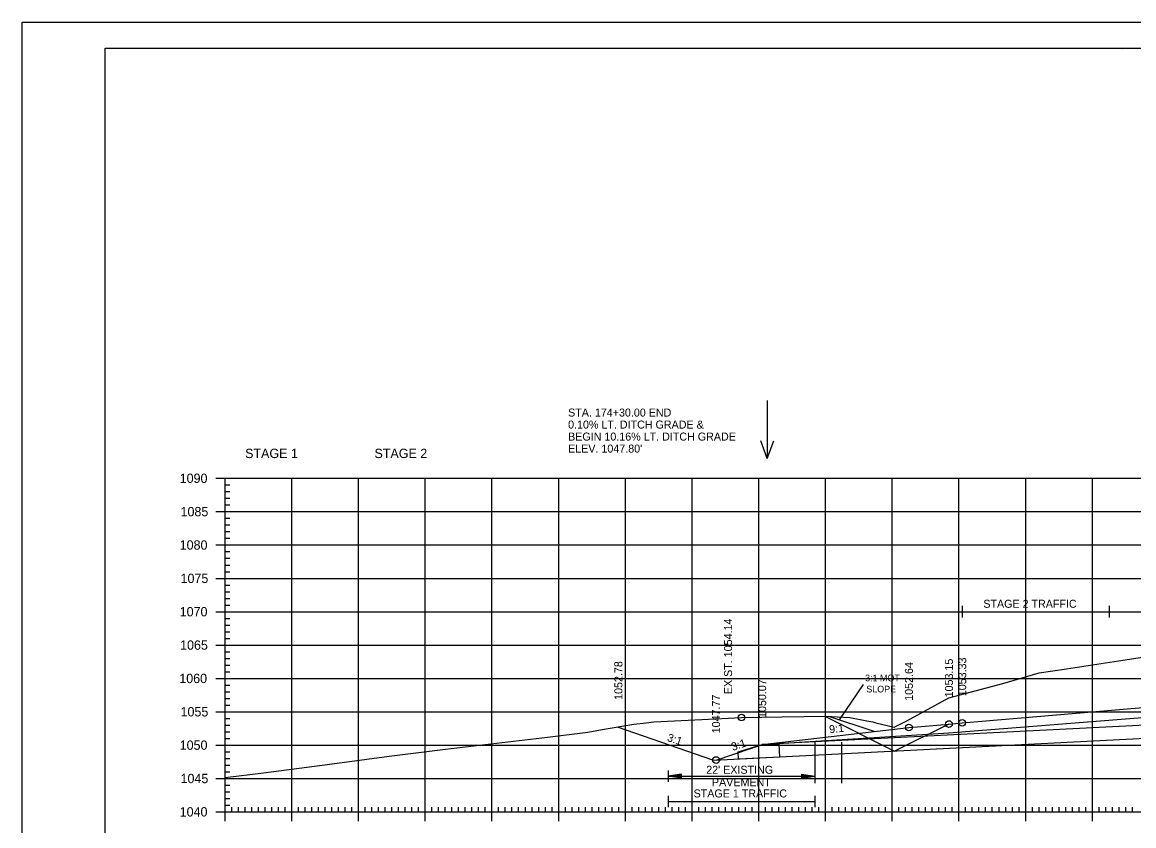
# Model space of a CAD drawing. Extents: x 1322838 to 1324533, y 339903 to 351025.
# Drawn here: x 1323533.3 to 1323699.9, y 347704.8 to 347825.2 of the extents above; entities that cross this region are included whole.
import ezdxf

# ---------------------------------------------------------------- set-up
doc = ezdxf.new("R2010")
doc.units = 0
for name, color, linetype in [('1', 7, 'Continuous'), ('R_Alt Surface', 7, 'Continuous'), ('R_Axis', 7, 'Continuous'), ('R_Axis Annot', 7, 'Continuous'), ('R_Border', 7, 'Continuous'), ('R_Drive', 7, 'Continuous'), ('R_Exist Surface', 7, 'Continuous'), ('R_Fin Surface', 7, 'Continuous'), ('R_Fin Surface Annot', 7, 'Continuous'), ('R_Grid', 7, 'Continuous'), ('R_MOT', 7, 'Continuous'), ('R_No Plot', 7, 'Continuous'), ('R_Water', 7, 'Continuous'), ('R_Water Annot', 7, 'Continuous'), ('R_Xsect Elev', 7, 'Continuous')]:
    doc.layers.add(name, color=color, linetype=linetype)

msp = doc.modelspace()

# ---------------------------------------------------------------- linework, layer by layer
at = {"layer": '1'}
msp.add_lwpolyline([(1323646.7, 347717.05), (1323646.81, 347715.05), (1323640.69, 347714.74), (1323640.63, 347715.86), (1323644.21, 347716.92)], close=True, dxfattribs=at)
at = {"layer": 'R_Alt Surface'}
msp.add_lwpolyline([(1323644.21, 347716.92), (1323672.22, 347718.71), (1323703.71, 347721.21), (1323735.22, 347724.13), (1323757.77, 347723.74)], dxfattribs=at)
at = {"layer": 'R_Axis'}
for p, q in [((1323562.32, 347756.85), (1323565.12, 347756.85)), ((1323563.72, 347706.85), (1323563.72, 347756.85)), ((1323563.72, 347755.85), (1323564.42, 347755.85)), ((1323563.72, 347754.85), (1323564.42, 347754.85)), ((1323563.72, 347753.85), (1323564.42, 347753.85)), ((1323562.32, 347751.85), (1323565.12, 347751.85)), ((1323563.72, 347752.85), (1323564.42, 347752.85)), ((1323563.72, 347750.85), (1323564.42, 347750.85)), ((1323563.72, 347749.85), (1323564.42, 347749.85)), ((1323563.72, 347748.85), (1323564.42, 347748.85)), ((1323562.32, 347746.85), (1323565.12, 347746.85)), ((1323563.72, 347747.85), (1323564.42, 347747.85)), ((1323563.72, 347745.85), (1323564.42, 347745.85)), ((1323563.72, 347744.85), (1323564.42, 347744.85)), ((1323563.72, 347743.85), (1323564.42, 347743.85)), ((1323562.32, 347741.85), (1323565.12, 347741.85)), ((1323563.72, 347742.85), (1323564.42, 347742.85)), ((1323563.72, 347740.85), (1323564.42, 347740.85)), ((1323563.72, 347739.85), (1323564.42, 347739.85)), ((1323563.72, 347738.85), (1323564.42, 347738.85)), ((1323562.32, 347736.85), (1323565.12, 347736.85)), ((1323563.72, 347737.85), (1323564.42, 347737.85)), ((1323563.72, 347735.85), (1323564.42, 347735.85)), ((1323563.72, 347734.85), (1323564.42, 347734.85)), ((1323563.72, 347733.85), (1323564.42, 347733.85)), ((1323562.32, 347731.85), (1323565.12, 347731.85)), ((1323563.72, 347732.85), (1323564.42, 347732.85)), ((1323563.72, 347730.85), (1323564.42, 347730.85)), ((1323563.72, 347729.85), (1323564.42, 347729.85)), ((1323563.72, 347728.85), (1323564.42, 347728.85)), ((1323562.32, 347726.85), (1323565.12, 347726.85)), ((1323563.72, 347727.85), (1323564.42, 347727.85)), ((1323563.72, 347725.85), (1323564.42, 347725.85)), ((1323563.72, 347724.85), (1323564.42, 347724.85)), ((1323563.72, 347723.85), (1323564.42, 347723.85)), ((1323562.32, 347721.85), (1323565.12, 347721.85)), ((1323563.72, 347722.85), (1323564.42, 347722.85)), ((1323563.72, 347720.85), (1323564.42, 347720.85)), ((1323563.72, 347719.85), (1323564.42, 347719.85)), ((1323563.72, 347718.85), (1323564.42, 347718.85)), ((1323562.32, 347716.85), (1323565.12, 347716.85)), ((1323563.72, 347717.85), (1323564.42, 347717.85)), ((1323563.72, 347715.85), (1323564.42, 347715.85)), ((1323563.72, 347714.85), (1323564.42, 347714.85)), ((1323563.72, 347713.85), (1323564.42, 347713.85)), ((1323562.32, 347711.85), (1323565.12, 347711.85)), ((1323563.72, 347712.85), (1323564.42, 347712.85)), ((1323563.72, 347710.85), (1323564.42, 347710.85)), ((1323563.72, 347709.85), (1323564.42, 347709.85)), ((1323563.72, 347708.85), (1323564.42, 347708.85)), ((1323563.72, 347705.45), (1323563.72, 347708.25)), ((1323573.72, 347705.45), (1323573.72, 347708.25)), ((1323583.72, 347705.45), (1323583.72, 347708.25)), ((1323593.72, 347705.45), (1323593.72, 347708.25)), ((1323603.72, 347705.45), (1323603.72, 347708.25)), ((1323613.72, 347705.45), (1323613.72, 347708.25)), ((1323623.72, 347705.45), (1323623.72, 347708.25)), ((1323633.72, 347705.45), (1323633.72, 347708.25)), ((1323643.72, 347705.45), (1323643.72, 347708.25)), ((1323653.72, 347705.45), (1323653.72, 347708.25)), ((1323663.72, 347705.45), (1323663.72, 347708.25)), ((1323673.72, 347705.45), (1323673.72, 347708.25)), ((1323683.72, 347705.45), (1323683.72, 347708.25)), ((1323693.72, 347705.45), (1323693.72, 347708.25)), ((1323562.32, 347706.85), (1323565.12, 347706.85)), ((1323563.72, 347707.85), (1323564.42, 347707.85)), ((1323563.72, 347706.85), (1323843.72, 347706.85)), ((1323564.72, 347706.85), (1323564.72, 347707.55)), ((1323565.72, 347706.85), (1323565.72, 347707.55)), ((1323566.72, 347706.85), (1323566.72, 347707.55)), ((1323567.72, 347706.85), (1323567.72, 347707.55)), ((1323568.72, 347706.85), (1323568.72, 347707.55)), ((1323569.72, 347706.85), (1323569.72, 347707.55)), ((1323570.72, 347706.85), (1323570.72, 347707.55)), ((1323571.72, 347706.85), (1323571.72, 347707.55)), ((1323572.72, 347706.85), (1323572.72, 347707.55)), ((1323574.72, 347706.85), (1323574.72, 347707.55)), ((1323575.72, 347706.85), (1323575.72, 347707.55)), ((1323576.72, 347706.85), (1323576.72, 347707.55)), ((1323577.72, 347706.85), (1323577.72, 347707.55)), ((1323578.72, 347706.85), (1323578.72, 347707.55)), ((1323579.72, 347706.85), (1323579.72, 347707.55)), ((1323580.72, 347706.85), (1323580.72, 347707.55)), ((1323581.72, 347706.85), (1323581.72, 347707.55)), ((1323582.72, 347706.85), (1323582.72, 347707.55)), ((1323584.72, 347706.85), (1323584.72, 347707.55)), ((1323585.72, 347706.85), (1323585.72, 347707.55)), ((1323586.72, 347706.85), (1323586.72, 347707.55)), ((1323587.72, 347706.85), (1323587.72, 347707.55)), ((1323588.72, 347706.85), (1323588.72, 347707.55)), ((1323589.72, 347706.85), (1323589.72, 347707.55)), ((1323590.72, 347706.85), (1323590.72, 347707.55)), ((1323591.72, 347706.85), (1323591.72, 347707.55)), ((1323592.72, 347706.85), (1323592.72, 347707.55)), ((1323594.72, 347706.85), (1323594.72, 347707.55)), ((1323595.72, 347706.85), (1323595.72, 347707.55)), ((1323596.72, 347706.85), (1323596.72, 347707.55)), ((1323597.72, 347706.85), (1323597.72, 347707.55)), ((1323598.72, 347706.85), (1323598.72, 347707.55)), ((1323599.72, 347706.85), (1323599.72, 347707.55)), ((1323600.72, 347706.85), (1323600.72, 347707.55)), ((1323601.72, 347706.85), (1323601.72, 347707.55)), ((1323602.72, 347706.85), (1323602.72, 347707.55)), ((1323604.72, 347706.85), (1323604.72, 347707.55)), ((1323605.72, 347706.85), (1323605.72, 347707.55)), ((1323606.72, 347706.85), (1323606.72, 347707.55)), ((1323607.72, 347706.85), (1323607.72, 347707.55)), ((1323608.72, 347706.85), (1323608.72, 347707.55)), ((1323609.72, 347706.85), (1323609.72, 347707.55)), ((1323610.72, 347706.85), (1323610.72, 347707.55)), ((1323611.72, 347706.85), (1323611.72, 347707.55)), ((1323612.72, 347706.85), (1323612.72, 347707.55)), ((1323614.72, 347706.85), (1323614.72, 347707.55)), ((1323615.72, 347706.85), (1323615.72, 347707.55)), ((1323616.72, 347706.85), (1323616.72, 347707.55)), ((1323617.72, 347706.85), (1323617.72, 347707.55)), ((1323618.72, 347706.85), (1323618.72, 347707.55)), ((1323619.72, 347706.85), (1323619.72, 347707.55)), ((1323620.72, 347706.85), (1323620.72, 347707.55)), ((1323621.72, 347706.85), (1323621.72, 347707.55)), ((1323622.72, 347706.85), (1323622.72, 347707.55)), ((1323624.72, 347706.85), (1323624.72, 347707.55)), ((1323625.72, 347706.85), (1323625.72, 347707.55)), ((1323626.72, 347706.85), (1323626.72, 347707.55)), ((1323627.72, 347706.85), (1323627.72, 347707.55)), ((1323628.72, 347706.85), (1323628.72, 347707.55)), ((1323629.72, 347706.85), (1323629.72, 347707.55)), ((1323630.72, 347706.85), (1323630.72, 347707.55)), ((1323631.72, 347706.85), (1323631.72, 347707.55)), ((1323632.72, 347706.85), (1323632.72, 347707.55)), ((1323634.72, 347706.85), (1323634.72, 347707.55)), ((1323635.72, 347706.85), (1323635.72, 347707.55)), ((1323636.72, 347706.85), (1323636.72, 347707.55)), ((1323637.72, 347706.85), (1323637.72, 347707.55)), ((1323638.72, 347706.85), (1323638.72, 347707.55)), ((1323639.72, 347706.85), (1323639.72, 347707.55)), ((1323640.72, 347706.85), (1323640.72, 347707.55)), ((1323641.72, 347706.85), (1323641.72, 347707.55)), ((1323642.72, 347706.85), (1323642.72, 347707.55)), ((1323644.72, 347706.85), (1323644.72, 347707.55)), ((1323645.72, 347706.85), (1323645.72, 347707.55)), ((1323646.72, 347706.85), (1323646.72, 347707.55)), ((1323647.72, 347706.85), (1323647.72, 347707.55)), ((1323648.72, 347706.85), (1323648.72, 347707.55)), ((1323649.72, 347706.85), (1323649.72, 347707.55)), ((1323650.72, 347706.85), (1323650.72, 347707.55)), ((1323651.72, 347706.85), (1323651.72, 347707.55)), ((1323652.72, 347706.85), (1323652.72, 347707.55)), ((1323654.72, 347706.85), (1323654.72, 347707.55)), ((1323655.72, 347706.85), (1323655.72, 347707.55)), ((1323656.72, 347706.85), (1323656.72, 347707.55)), ((1323657.72, 347706.85), (1323657.72, 347707.55)), ((1323658.72, 347706.85), (1323658.72, 347707.55)), ((1323659.72, 347706.85), (1323659.72, 347707.55)), ((1323660.72, 347706.85), (1323660.72, 347707.55)), ((1323661.72, 347706.85), (1323661.72, 347707.55)), ((1323662.72, 347706.85), (1323662.72, 347707.55)), ((1323664.72, 347706.85), (1323664.72, 347707.55)), ((1323665.72, 347706.85), (1323665.72, 347707.55)), ((1323666.72, 347706.85), (1323666.72, 347707.55)), ((1323667.72, 347706.85), (1323667.72, 347707.55)), ((1323668.72, 347706.85), (1323668.72, 347707.55)), ((1323669.72, 347706.85), (1323669.72, 347707.55)), ((1323670.72, 347706.85), (1323670.72, 347707.55)), ((1323671.72, 347706.85), (1323671.72, 347707.55)), ((1323672.72, 347706.85), (1323672.72, 347707.55)), ((1323674.72, 347706.85), (1323674.72, 347707.55)), ((1323675.72, 347706.85), (1323675.72, 347707.55)), ((1323676.72, 347706.85), (1323676.72, 347707.55)), ((1323677.72, 347706.85), (1323677.72, 347707.55)), ((1323678.72, 347706.85), (1323678.72, 347707.55)), ((1323679.72, 347706.85), (1323679.72, 347707.55)), ((1323680.72, 347706.85), (1323680.72, 347707.55)), ((1323681.72, 347706.85), (1323681.72, 347707.55)), ((1323682.72, 347706.85), (1323682.72, 347707.55)), ((1323684.72, 347706.85), (1323684.72, 347707.55)), ((1323685.72, 347706.85), (1323685.72, 347707.55)), ((1323686.72, 347706.85), (1323686.72, 347707.55)), ((1323687.72, 347706.85), (1323687.72, 347707.55)), ((1323688.72, 347706.85), (1323688.72, 347707.55)), ((1323689.72, 347706.85), (1323689.72, 347707.55)), ((1323690.72, 347706.85), (1323690.72, 347707.55)), ((1323691.72, 347706.85), (1323691.72, 347707.55)), ((1323692.72, 347706.85), (1323692.72, 347707.55)), ((1323694.72, 347706.85), (1323694.72, 347707.55)), ((1323695.72, 347706.85), (1323695.72, 347707.55)), ((1323696.72, 347706.85), (1323696.72, 347707.55)), ((1323697.72, 347706.85), (1323697.72, 347707.55)), ((1323698.72, 347706.85), (1323698.72, 347707.55)), ((1323699.72, 347706.85), (1323699.72, 347707.55))]:
    msp.add_line(p, q, dxfattribs=at)
at = {"layer": 'R_Axis Annot'}
for p, q in [((1323674.21, 347737.71), (1323674.21, 347736)), ((1323674.21, 347736.85), (1323696.21, 347736.85)), ((1323696.21, 347737.71), (1323696.21, 347736)), ((1323630.11, 347713.04), (1323630.11, 347711.33)), ((1323652.11, 347713.04), (1323652.11, 347711.33)), ((1323632.11, 347712.48), (1323630.11, 347712.18)), ((1323632.11, 347711.88), (1323630.11, 347712.18)), ((1323630.11, 347712.18), (1323652.11, 347712.18)), ((1323632.11, 347712.43), (1323630.44, 347712.18)), ((1323632.11, 347711.93), (1323630.44, 347712.18)), ((1323632.11, 347712.38), (1323630.79, 347712.18)), ((1323632.11, 347711.99), (1323630.79, 347712.18)), ((1323632.11, 347712.33), (1323631.12, 347712.18)), ((1323632.11, 347712.04), (1323631.12, 347712.18)), ((1323632.11, 347712.28), (1323631.46, 347712.18)), ((1323632.11, 347712.09), (1323631.46, 347712.18)), ((1323632.11, 347712.23), (1323631.79, 347712.18)), ((1323632.11, 347712.14), (1323631.79, 347712.18)), ((1323632.11, 347711.88), (1323632.11, 347712.48)), ((1323650.11, 347712.48), (1323652.11, 347712.18)), ((1323650.11, 347712.48), (1323650.11, 347711.88)), ((1323650.11, 347712.43), (1323651.77, 347712.18)), ((1323650.11, 347712.38), (1323651.43, 347712.18)), ((1323650.11, 347712.33), (1323651.1, 347712.18)), ((1323650.11, 347712.28), (1323650.76, 347712.18)), ((1323650.11, 347712.23), (1323650.42, 347712.18)), ((1323650.11, 347711.88), (1323652.11, 347712.18)), ((1323650.11, 347712.09), (1323650.76, 347712.18)), ((1323650.11, 347711.99), (1323651.43, 347712.18)), ((1323650.11, 347711.93), (1323651.77, 347712.18)), ((1323650.11, 347712.04), (1323651.1, 347712.18)), ((1323650.11, 347712.14), (1323650.42, 347712.18)), ((1323630.11, 347709.27), (1323630.11, 347707.57)), ((1323630.11, 347708.42), (1323652.11, 347708.42)), ((1323652.11, 347709.27), (1323652.11, 347707.57))]:
    msp.add_line(p, q, dxfattribs=at)
at = {"layer": 'R_Border'}
for p, q in [((1323545.72, 347821.31), (1323861.9, 347821.31)), ((1323545.72, 347615.85), (1323545.72, 347821.31)), ((1323698.24, 347821.05), (1323698.24, 347821.05)), ((1323698.24, 347821.05), (1323698.24, 347821.05))]:
    msp.add_line(p, q, dxfattribs=at)
at = {"layer": 'R_Drive'}
for p in [(1323653.6, 347721.17), (1323672.22, 347720.01)]:
    msp.add_line(p, (1323664.07, 347715.93), dxfattribs=at)
at = {"layer": 'R_Exist Surface'}
msp.add_lwpolyline([(1323563.72, 347712.01), (1323569.47, 347712.68), (1323578.26, 347713.85), (1323588.32, 347715.2), (1323596.74, 347716.26), (1323612.05, 347718.03), (1323618.11, 347718.79), (1323620.54, 347719.23), (1323624.98, 347720), (1323626.81, 347720.21), (1323627.99, 347720.35), (1323635.17, 347720.69), (1323641.11, 347720.99), (1323647.2, 347721.07), (1323653.77, 347721.17), (1323655.46, 347721.09), (1323657.34, 347720.99), (1323659.89, 347720.49), (1323660.81, 347720.32), (1323661.26, 347720.2), (1323664, 347719.52), (1323665.89, 347720.47), (1323672.2, 347723.92), (1323680.29, 347726.11), (1323685.73, 347727.69), (1323689.83, 347728.28), (1323697.65, 347729.51), (1323724.16, 347733.53)], dxfattribs=at)
at = {"layer": 'R_Fin Surface'}
msp.add_lwpolyline([(1323622.48, 347719.57), (1323636.77, 347714.65), (1323637.31, 347714.62), (1323642.49, 347716.35), (1323642.5, 347716.35), (1323642.5, 347716.35), (1323644.22, 347716.92), (1323666.22, 347719.49), (1323667.44, 347719.59), (1323672.22, 347720.01), (1323674.21, 347720.18), (1323674.21, 347720.18), (1323702.5, 347722.61)], dxfattribs=at)
at = {"layer": 'R_Grid'}
for p, q in [((1323563.72, 347756.85), (1323843.72, 347756.85)), ((1323563.72, 347706.85), (1323563.72, 347756.85)), ((1323573.72, 347706.85), (1323573.72, 347756.85)), ((1323583.72, 347706.85), (1323583.72, 347756.85)), ((1323593.72, 347706.85), (1323593.72, 347756.85)), ((1323603.72, 347706.85), (1323603.72, 347756.85)), ((1323613.72, 347706.85), (1323613.72, 347756.85)), ((1323623.72, 347706.85), (1323623.72, 347756.85)), ((1323633.72, 347706.85), (1323633.72, 347756.85)), ((1323643.72, 347706.85), (1323643.72, 347756.85)), ((1323653.72, 347706.85), (1323653.72, 347756.85)), ((1323663.72, 347706.85), (1323663.72, 347756.85)), ((1323673.72, 347706.85), (1323673.72, 347756.85)), ((1323683.72, 347706.85), (1323683.72, 347756.85)), ((1323693.72, 347706.85), (1323693.72, 347756.85)), ((1323563.72, 347751.85), (1323843.72, 347751.85)), ((1323563.72, 347746.85), (1323843.72, 347746.85)), ((1323563.72, 347741.85), (1323843.72, 347741.85)), ((1323563.72, 347736.85), (1323843.72, 347736.85)), ((1323563.72, 347731.85), (1323843.72, 347731.85)), ((1323563.72, 347726.85), (1323843.72, 347726.85)), ((1323563.72, 347721.85), (1323843.72, 347721.85)), ((1323563.72, 347716.85), (1323843.72, 347716.85)), ((1323563.72, 347711.85), (1323843.72, 347711.85)), ((1323563.72, 347706.85), (1323843.72, 347706.85))]:
    msp.add_line(p, q, dxfattribs=at)
at = {"layer": 'R_MOT'}
for p, q in [((1323655.8, 347720.62), (1323659.42, 347725.94)), ((1323661.02, 347718.88), (1323654.22, 347721.15))]:
    msp.add_line(p, q, dxfattribs=at)
at = {"layer": 'R_No Plot'}
for p, q in [((1323533.31, 347825.21), (1323866.65, 347825.21)), ((1323652.11, 347717.27), (1323652.11, 347711.16)), ((1323656.11, 347717.27), (1323656.11, 347711.16))]:
    msp.add_line(p, q, dxfattribs=at)
for points in [[(1323533.31, 347825.21), (1323866.65, 347825.21), (1323866.65, 347611.87), (1323533.31, 347611.87)], [(1323779.64, 347821.31), (1323799.26, 347821.31), (1323799.26, 347811.43), (1323815.37, 347811.43), (1323838.57, 347811.43), (1323838.57, 347778.76), (1323861.77, 347778.76), (1323861.9, 347615.85), (1323545.72, 347615.85), (1323545.72, 347821.31)]]:
    msp.add_lwpolyline(points, close=True, dxfattribs=at)
for centre in [(1323641.11, 347720.99), (1323666.22, 347719.49), (1323672.22, 347720.01), (1323674.21, 347720.18), (1323637.31, 347714.62)]:
    msp.add_circle(centre, 0.5, dxfattribs=at)
at = {"layer": 'R_Water'}
for p, q in [((1323763.42, 347723), (1323644.22, 347716.92)), ((1323768.59, 347721.26), (1323637, 347714.55))]:
    msp.add_line(p, q, dxfattribs=at)
at = {"layer": 'R_Water Annot'}
for p, q in [((1323644.99, 347768.5), (1323644.99, 347759.81)), ((1323644.99, 347759.81), (1323644.03, 347762.47)), ((1323644.99, 347759.81), (1323645.96, 347762.47))]:
    msp.add_line(p, q, dxfattribs=at)

# ---------------------------------------------------------------- texts
at = {"layer": 'R_Axis Annot'}
for s, height, p in [('STAGE 1', 1.4, (1323566.72, 347759.88)), ('STAGE 2', 1.4, (1323586.11, 347759.88)), ('1090', 1.4, (1323556.91, 347756.15)), ('1085', 1.4, (1323557.04, 347751.15)), ('1080', 1.4, (1323556.91, 347746.15)), ('1075', 1.4, (1323557.04, 347741.15)), ('STAGE 2 TRAFFIC', 1.2, (1323677.37, 347737.44)), ('1070', 1.4, (1323556.91, 347736.15)), ('1065', 1.4, (1323556.97, 347731.15)), ('1060', 1.4, (1323556.85, 347726.15)), ('1055', 1.4, (1323557.04, 347721.15)), ('1050', 1.4, (1323556.91, 347716.15)), ("22' EXISTING ", 1.2, (1323635.84, 347712.56)), ('1045', 1.4, (1323557.04, 347711.15)), ('PAVEMENT', 1.2, (1323636.69, 347710.69)), ('STAGE 1 TRAFFIC', 1.2, (1323633.94, 347709.01)), ('1040', 1.4, (1323556.91, 347706.15))]:
    msp.add_text(s, height=height, dxfattribs=at).set_placement(p)
at = {"layer": 'R_Drive'}
for s, p in [('STA. 174+30.00 END', (1323615.13, 347766.1)), ('0.10% LT. DITCH GRADE &', (1323615.13, 347764.3)), ('BEGIN 10.16% LT. DITCH GRADE', (1323615.13, 347762.5)), ("ELEV. 1047.80'", (1323615.13, 347760.7))]:
    msp.add_text(s, height=1.2, dxfattribs=at).set_placement(p)
at = {"layer": 'R_Fin Surface Annot'}
for s, rotation, p in [('1053.15', 90, (1323672.82, 347724.01)), ('1053.33', 90, (1323674.81, 347724.18)), ('1052.78', 90, (1323623.27, 347723.63)), ('1052.64', 90, (1323666.82, 347723.49)), ('1050.07', 90, (1323644.82, 347720.92)), ('1047.77', 90, (1323637.91, 347718.62)), ('9:1', 6.6526, (1323654.33, 347718.61)), ('3:1', 341.5651, (1323629.88, 347717.5)), ('3:1', 18.4383, (1323639.82, 347715.98))]:
    msp.add_text(s, height=1.2, rotation=rotation, dxfattribs=at).set_placement(p)
at = {"layer": 'R_MOT'}
for s, p in [('3:1 MOT', (1323659.65, 347726.42)), ('SLOPE', (1323659.83, 347724.75))]:
    msp.add_text(s, height=1, dxfattribs=at).set_placement(p)
at = {"layer": 'R_Xsect Elev'}
msp.add_text('EXIST. 1054.14', height=1.2, rotation=90, dxfattribs=at).set_placement((1323639.71, 347724.49))

doc.saveas('drawing.dxf')
